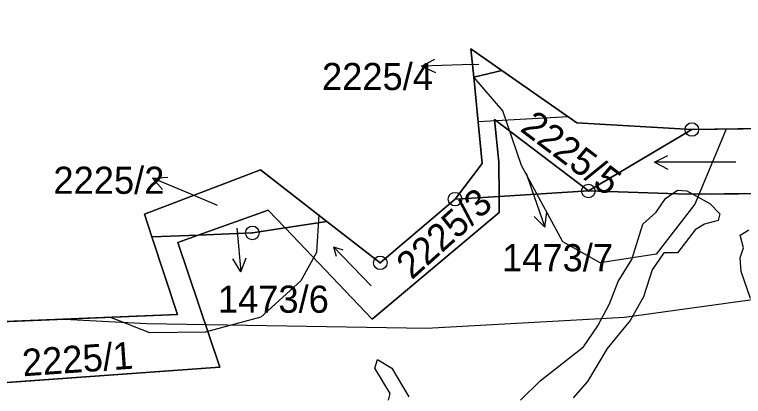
# Model space of a CAD drawing. Extents: x -706130 to -698555, y -971544 to -967260.
# Drawn here: x -705630.4 to -705576.6, y -969748.8 to -969720.7 of the extents above; entities that cross this region are included whole.
import ezdxf

# ---------------------------------------------------------------- set-up
doc = ezdxf.new("R2010")
doc.units = 0
for name, color, linetype in [('BPEJ hranice S', 7, 'Continuous'), ('Hluková izofona', 7, 'Continuous'), ('Hranice řešeného území', 7, 'Continuous'), ('KN_Hranice obce', 7, 'Continuous'), ('KN_Hranice_katastrální území', 7, 'Continuous'), ('KN_Hranice_parcel', 7, 'Continuous'), ('KN_Parcelni cisla', 7, 'Continuous'), ('KN_Parcelni cisla_sipky', 7, 'Continuous'), ('KN_Polygon parcely', 7, 'Continuous'), ('KN_POZEMKY_11_VODNI_PLOCHA', 7, 'Continuous'), ('KN_POZEMKY_7_TTP', 7, 'Continuous'), ('KN_VYUZITI_07_vodni plocha_tok prirozeny', 7, 'Continuous'), ('KN_Značky bodu BP', 7, 'Continuous'), ('KN_Značky kultur', 7, 'Continuous'), ('OP dráhy', 7, 'Continuous'), ('Plochy smíšené nezastavěného území všeobecné S', 7, 'Continuous'), ('Plochy vodní a vodnich toku_linie pozemni tok S', 7, 'Continuous'), ('Povodi vodniho toku S', 7, 'Continuous'), ('Regulační bloky v krajině S', 7, 'Continuous'), ('Záplavového území_aktivní zóna S', 7, 'Continuous')]:
    doc.layers.add(name, color=color, linetype=linetype)

msp = doc.modelspace()

# ---------------------------------------------------------------- linework, layer by layer
at = {"layer": 'BPEJ hranice S'}
msp.add_lwpolyline([(-705567.22, -969728.98), (-705580.44, -969729.16), (-705588.92, -969728.66), (-705594.45, -969724.8), (-705596.73, -969723.21), (-705596.52, -969725.29), (-705595.89, -969731.67), (-705597.9, -969734.29), (-705603.41, -969738.99), (-705607.35, -969735.93), (-705612.24, -969732.13), (-705620.8, -969735.41), (-705620.25, -969737.08), (-705618.36, -969742.79), (-705639.11, -969743.65), (-705644.87, -969757.8), (-705658.92, -969757.72), (-705669.06, -969753.75), (-705674.61, -969758.75), (-705673.22, -969765.96), (-705674.25, -969770.09), (-705671.35, -969773.3), (-705669.13, -969775.76), (-705642.976, -969786.469)], dxfattribs=at)
at = {"layer": 'Hluková izofona'}
msp.add_lwpolyline([(-705448.383, -969720.683), (-705461.942, -969722.823), (-705562.997, -969739.923), (-705585.395, -969743.019), (-705600.002, -969743.822), (-705620.621, -969743.486), (-705627.151, -969743.154)], dxfattribs=at)
at = {"layer": 'Hranice řešeného území'}
msp.add_lwpolyline([(-705669.13, -969775.76), (-705671.35, -969773.3), (-705674.25, -969770.09), (-705673.22, -969765.96), (-705674.61, -969758.75), (-705669.06, -969753.75), (-705658.92, -969757.72), (-705644.87, -969757.8), (-705639.11, -969743.65), (-705618.36, -969742.79), (-705620.25, -969737.08), (-705620.8, -969735.41), (-705612.24, -969732.13), (-705607.35, -969735.93), (-705603.41, -969738.99), (-705597.9, -969734.29), (-705595.89, -969731.67), (-705596.52, -969725.29), (-705596.73, -969723.21), (-705594.45, -969724.8), (-705588.92, -969728.66), (-705580.44, -969729.16), (-705567.22, -969728.98)], dxfattribs=at)
at = {"layer": 'KN_Hranice obce'}
msp.add_lwpolyline([(-705567.22, -969728.98), (-705580.44, -969729.16), (-705588.92, -969728.66), (-705594.45, -969724.8), (-705596.73, -969723.21), (-705596.52, -969725.29), (-705595.89, -969731.67), (-705597.9, -969734.29), (-705603.41, -969738.99), (-705607.35, -969735.93), (-705612.24, -969732.13), (-705620.8, -969735.41), (-705620.25, -969737.08), (-705618.36, -969742.79), (-705639.11, -969743.65), (-705644.87, -969757.8), (-705658.92, -969757.72), (-705669.06, -969753.75), (-705674.61, -969758.75), (-705673.22, -969765.96), (-705674.25, -969770.09), (-705671.35, -969773.3), (-705669.13, -969775.76)], dxfattribs=at)
at = {"layer": 'KN_Hranice_katastrální území'}
msp.add_lwpolyline([(-705567.22, -969728.98), (-705580.44, -969729.16), (-705588.92, -969728.66), (-705594.45, -969724.8), (-705596.73, -969723.21), (-705596.52, -969725.29), (-705595.89, -969731.67), (-705597.9, -969734.29), (-705603.41, -969738.99), (-705607.35, -969735.93), (-705612.24, -969732.13), (-705620.8, -969735.41), (-705620.25, -969737.08), (-705618.36, -969742.79), (-705639.11, -969743.65), (-705644.87, -969757.8), (-705658.92, -969757.72), (-705669.06, -969753.75), (-705674.61, -969758.75), (-705673.22, -969765.96), (-705674.25, -969770.09), (-705671.35, -969773.3), (-705669.13, -969775.76)], dxfattribs=at)
at = {"layer": 'KN_Hranice_parcel'}
for p, q in [((-705594.45, -969724.8), (-705596.52, -969725.29)), ((-705588.07, -969733.69), (-705580.44, -969729.16)), ((-705594.65, -969734.09), (-705588.07, -969733.69)), ((-705594.65, -969734.09), (-705597.9, -969734.29)), ((-705610.42, -969736.41), (-705607.35, -969735.93)), ((-705616.83, -969736.94), (-705620.25, -969737.08))]:
    msp.add_line(p, q, dxfattribs=at)
for points in [[(-705588.07, -969733.69), (-705580.77, -969733.93), (-705569.38, -969733.84), (-705564.66, -969732.03), (-705563.1, -969722.17), (-705564.74, -969720.77)], [(-705566.69, -969721.98), (-705565.31, -969723.11), (-705567.22, -969728.98), (-705580.44, -969729.16)], [(-705594.45, -969724.8), (-705596.73, -969723.21), (-705596.52, -969725.29)], [(-705580.44, -969729.16), (-705588.92, -969728.66), (-705594.45, -969724.8)], [(-705596.52, -969725.29), (-705595.89, -969731.67), (-705597.9, -969734.29)], [(-705588.07, -969733.69), (-705595, -969728.43), (-705594.68, -969731.56), (-705594.65, -969734.09)], [(-705607.35, -969735.93), (-705612.24, -969732.13), (-705620.8, -969735.41), (-705620.25, -969737.08)], [(-705610.42, -969736.41), (-705604, -969743.15), (-705594.64, -969735.27), (-705594.65, -969734.09)], [(-705597.9, -969734.29), (-705603.41, -969738.99), (-705607.35, -969735.93)], [(-705610.42, -969736.41), (-705611.67, -969735.1), (-705616.83, -969736.94)], [(-705616.83, -969736.94), (-705612.84, -969736.78), (-705610.42, -969736.41)], [(-705620.25, -969737.08), (-705618.36, -969742.79), (-705639.11, -969743.65), (-705644.87, -969757.8), (-705658.92, -969757.72), (-705669.06, -969753.75), (-705674.61, -969758.75), (-705673.22, -969765.96), (-705674.25, -969770.09), (-705671.35, -969773.3)], [(-705671.35, -969761.75), (-705667.64, -969758.09), (-705657.69, -969762.2), (-705641.77, -969761.91), (-705637.76, -969748.3), (-705615.25, -969746.68), (-705618.33, -969737.48), (-705616.83, -969736.94)]]:
    msp.add_lwpolyline(points, dxfattribs=at)
at = {"layer": 'KN_Parcelni cisla_sipky'}
for p, q in [((-705600.369, -969724.495), (-705599.386, -969723.959)), ((-705597.37, -969724.39), (-705600.369, -969724.495)), ((-705596.14, -969724.36), (-705597.37, -969724.39)), ((-705600.369, -969724.495), (-705599.351, -969724.96)), ((-705592.66, -969732.37), (-705592.25, -969733.52)), ((-705620.192, -969732.737), (-705619.075, -969732.668)), ((-705617.43, -969733.91), (-705620.192, -969732.737)), ((-705620.192, -969732.737), (-705619.466, -969733.59)), ((-705592.25, -969733.52), (-705591.273, -969736.357)), ((-705615.42, -969734.76), (-705617.43, -969733.91)), ((-705591.273, -969736.357), (-705592.072, -969735.574)), ((-705591.273, -969736.357), (-705591.126, -969735.248)), ((-705613.98, -969736.43), (-705613.96, -969736.66)), ((-705613.96, -969736.66), (-705613.698, -969739.65)), ((-705613.698, -969739.65), (-705614.285, -969738.696)), ((-705613.698, -969739.65), (-705613.287, -969738.608))]:
    msp.add_line(p, q, dxfattribs=at)
at = {"layer": 'KN_Polygon parcely'}
for points in [[(-705563.1, -969722.17), (-705564.74, -969720.77), (-705566.69, -969721.98), (-705565.31, -969723.11), (-705567.22, -969728.98), (-705580.44, -969729.16), (-705588.07, -969733.69), (-705580.77, -969733.93), (-705569.38, -969733.84), (-705564.66, -969732.03)], [(-705596.73, -969723.21), (-705596.52, -969725.29), (-705594.45, -969724.8)], [(-705588.92, -969728.66), (-705594.45, -969724.8), (-705596.52, -969725.29), (-705595.89, -969731.67), (-705597.9, -969734.29), (-705594.65, -969734.09), (-705594.68, -969731.56), (-705595, -969728.43), (-705588.07, -969733.69), (-705580.44, -969729.16)], [(-705594.68, -969731.56), (-705594.65, -969734.09), (-705588.07, -969733.69), (-705595, -969728.43)], [(-705612.24, -969732.13), (-705620.8, -969735.41), (-705620.25, -969737.08), (-705616.83, -969736.94), (-705611.67, -969735.1), (-705610.42, -969736.41), (-705607.35, -969735.93)], [(-705607.35, -969735.93), (-705610.42, -969736.41), (-705604, -969743.15), (-705594.64, -969735.27), (-705594.65, -969734.09), (-705597.9, -969734.29), (-705603.41, -969738.99)], [(-705610.42, -969736.41), (-705611.67, -969735.1), (-705616.83, -969736.94), (-705612.84, -969736.78)], [(-705671.35, -969761.75), (-705667.64, -969758.09), (-705657.69, -969762.2), (-705641.77, -969761.91), (-705637.76, -969748.3), (-705615.25, -969746.68), (-705618.33, -969737.48), (-705616.83, -969736.94), (-705620.25, -969737.08), (-705618.36, -969742.79), (-705639.11, -969743.65), (-705644.87, -969757.8), (-705658.92, -969757.72), (-705669.06, -969753.75), (-705674.61, -969758.75), (-705673.22, -969765.96), (-705674.25, -969770.09), (-705671.35, -969773.3), (-705670.04, -969766.19)]]:
    msp.add_lwpolyline(points, close=True, dxfattribs=at)
msp.add_lwpolyline([(-705569.38, -969733.84), (-705580.77, -969733.93), (-705588.07, -969733.69), (-705594.65, -969734.09), (-705594.64, -969735.27), (-705604, -969743.15), (-705610.42, -969736.41), (-705612.84, -969736.78), (-705616.83, -969736.94), (-705618.33, -969737.48), (-705615.25, -969746.68), (-705637.76, -969748.3), (-705641.77, -969761.91), (-705657.69, -969762.2), (-705667.64, -969758.09), (-705671.35, -969761.75), (-705636.75, -969772.79), (-705604.11, -969772.09), (-705560.59, -969764.78)], dxfattribs=at)
at = {"layer": 'KN_POZEMKY_11_VODNI_PLOCHA'}
for p, q in [((-705596.52, -969725.29), (-705596.73, -969723.21)), ((-705596.73, -969723.21), (-705594.45, -969724.8)), ((-705596.52, -969725.29), (-705594.45, -969724.8)), ((-705594.45, -969724.8), (-705596.52, -969725.29)), ((-705594.45, -969724.8), (-705588.92, -969728.66)), ((-705595.89, -969731.67), (-705596.52, -969725.29)), ((-705595, -969728.43), (-705588.07, -969733.69)), ((-705594.68, -969731.56), (-705595, -969728.43)), ((-705588.07, -969733.69), (-705595, -969728.43)), ((-705595, -969728.43), (-705594.68, -969731.56)), ((-705588.92, -969728.66), (-705580.44, -969729.16)), ((-705588.07, -969733.69), (-705580.44, -969729.16)), ((-705580.44, -969729.16), (-705588.07, -969733.69)), ((-705580.44, -969729.16), (-705567.22, -969728.98)), ((-705597.9, -969734.29), (-705595.89, -969731.67)), ((-705594.65, -969734.09), (-705594.68, -969731.56)), ((-705594.68, -969731.56), (-705594.65, -969734.09)), ((-705620.8, -969735.41), (-705612.24, -969732.13)), ((-705612.24, -969732.13), (-705607.35, -969735.93)), ((-705588.07, -969733.69), (-705594.65, -969734.09)), ((-705580.77, -969733.93), (-705588.07, -969733.69)), ((-705569.38, -969733.84), (-705580.77, -969733.93)), ((-705603.41, -969738.99), (-705597.9, -969734.29)), ((-705594.65, -969734.09), (-705597.9, -969734.29)), ((-705597.9, -969734.29), (-705594.65, -969734.09)), ((-705594.65, -969734.09), (-705594.64, -969735.27)), ((-705611.67, -969735.1), (-705616.83, -969736.94)), ((-705616.83, -969736.94), (-705611.67, -969735.1)), ((-705610.42, -969736.41), (-705611.67, -969735.1)), ((-705611.67, -969735.1), (-705610.42, -969736.41)), ((-705620.25, -969737.08), (-705620.8, -969735.41)), ((-705594.64, -969735.27), (-705604, -969743.15)), ((-705607.35, -969735.93), (-705610.42, -969736.41)), ((-705610.42, -969736.41), (-705607.35, -969735.93)), ((-705607.35, -969735.93), (-705603.41, -969738.99)), ((-705610.42, -969736.41), (-705612.84, -969736.78)), ((-705604, -969743.15), (-705610.42, -969736.41)), ((-705616.83, -969736.94), (-705620.25, -969737.08)), ((-705620.25, -969737.08), (-705616.83, -969736.94)), ((-705618.36, -969742.79), (-705620.25, -969737.08)), ((-705616.83, -969736.94), (-705618.33, -969737.48)), ((-705612.84, -969736.78), (-705616.83, -969736.94)), ((-705618.33, -969737.48), (-705615.25, -969746.68)), ((-705639.11, -969743.65), (-705618.36, -969742.79)), ((-705615.25, -969746.68), (-705637.76, -969748.3))]:
    msp.add_line(p, q, dxfattribs=at)
at = {"layer": 'KN_POZEMKY_7_TTP'}
for p, q in [((-705594.65, -969734.09), (-705588.07, -969733.69)), ((-705588.07, -969733.69), (-705580.77, -969733.93)), ((-705580.77, -969733.93), (-705569.38, -969733.84)), ((-705594.64, -969735.27), (-705594.65, -969734.09)), ((-705604, -969743.15), (-705594.64, -969735.27)), ((-705612.84, -969736.78), (-705610.42, -969736.41)), ((-705610.42, -969736.41), (-705604, -969743.15)), ((-705618.33, -969737.48), (-705616.83, -969736.94)), ((-705616.83, -969736.94), (-705612.84, -969736.78)), ((-705615.25, -969746.68), (-705618.33, -969737.48)), ((-705637.76, -969748.3), (-705615.25, -969746.68))]:
    msp.add_line(p, q, dxfattribs=at)
at = {"layer": 'KN_VYUZITI_07_vodni plocha_tok prirozeny'}
for p, q in [((-705596.52, -969725.29), (-705596.73, -969723.21)), ((-705596.73, -969723.21), (-705594.45, -969724.8)), ((-705596.52, -969725.29), (-705594.45, -969724.8)), ((-705594.45, -969724.8), (-705596.52, -969725.29)), ((-705594.45, -969724.8), (-705588.92, -969728.66)), ((-705595.89, -969731.67), (-705596.52, -969725.29)), ((-705595, -969728.43), (-705588.07, -969733.69)), ((-705594.68, -969731.56), (-705595, -969728.43)), ((-705588.07, -969733.69), (-705595, -969728.43)), ((-705595, -969728.43), (-705594.68, -969731.56)), ((-705588.92, -969728.66), (-705580.44, -969729.16)), ((-705588.07, -969733.69), (-705580.44, -969729.16)), ((-705580.44, -969729.16), (-705588.07, -969733.69)), ((-705580.44, -969729.16), (-705567.22, -969728.98)), ((-705597.9, -969734.29), (-705595.89, -969731.67)), ((-705594.65, -969734.09), (-705594.68, -969731.56)), ((-705594.68, -969731.56), (-705594.65, -969734.09)), ((-705620.8, -969735.41), (-705612.24, -969732.13)), ((-705612.24, -969732.13), (-705607.35, -969735.93)), ((-705588.07, -969733.69), (-705594.65, -969734.09)), ((-705580.77, -969733.93), (-705588.07, -969733.69)), ((-705569.38, -969733.84), (-705580.77, -969733.93)), ((-705603.41, -969738.99), (-705597.9, -969734.29)), ((-705594.65, -969734.09), (-705597.9, -969734.29)), ((-705597.9, -969734.29), (-705594.65, -969734.09)), ((-705594.65, -969734.09), (-705594.64, -969735.27)), ((-705611.67, -969735.1), (-705616.83, -969736.94)), ((-705616.83, -969736.94), (-705611.67, -969735.1)), ((-705610.42, -969736.41), (-705611.67, -969735.1)), ((-705611.67, -969735.1), (-705610.42, -969736.41)), ((-705620.25, -969737.08), (-705620.8, -969735.41)), ((-705594.64, -969735.27), (-705604, -969743.15)), ((-705607.35, -969735.93), (-705610.42, -969736.41)), ((-705610.42, -969736.41), (-705607.35, -969735.93)), ((-705607.35, -969735.93), (-705603.41, -969738.99)), ((-705610.42, -969736.41), (-705612.84, -969736.78)), ((-705604, -969743.15), (-705610.42, -969736.41)), ((-705616.83, -969736.94), (-705620.25, -969737.08)), ((-705620.25, -969737.08), (-705616.83, -969736.94)), ((-705618.36, -969742.79), (-705620.25, -969737.08)), ((-705616.83, -969736.94), (-705618.33, -969737.48)), ((-705612.84, -969736.78), (-705616.83, -969736.94)), ((-705618.33, -969737.48), (-705615.25, -969746.68)), ((-705639.11, -969743.65), (-705618.36, -969742.79)), ((-705615.25, -969746.68), (-705637.76, -969748.3))]:
    msp.add_line(p, q, dxfattribs=at)
at = {"layer": 'KN_Značky bodu BP'}
for centre, radius in [((-705580.44, -969729.16), 0.5), ((-705580.44, -969729.16), 0.0303), ((-705588.07, -969733.69), 0.5), ((-705597.9, -969734.29), 0.5), ((-705588.07, -969733.69), 0.0303), ((-705597.9, -969734.29), 0.0303), ((-705612.84, -969736.78), 0.5), ((-705612.84, -969736.78), 0.0303), ((-705603.41, -969738.99), 0.5), ((-705603.41, -969738.99), 0.0303)]:
    msp.add_circle(centre, radius, dxfattribs=at)
at = {"layer": 'KN_Značky kultur'}
for p, q in [((-705583.187, -969731.571), (-705582.21, -969731.07)), ((-705577.187, -969731.571), (-705583.187, -969731.571)), ((-705583.187, -969731.571), (-705582.21, -969732.073)), ((-705604.078, -969740.694), (-705606.87, -969737.802)), ((-705606.87, -969737.802), (-705606.657, -969738.506)), ((-705606.87, -969737.802), (-705606.174, -969738.039))]:
    msp.add_line(p, q, dxfattribs=at)
at = {"layer": 'OP dráhy'}
msp.add_lwpolyline([(-705589.545, -969728.224), (-705596.194, -969728.59)], dxfattribs=at)
at = {"layer": 'Plochy smíšené nezastavěného území všeobecné S'}
for p, q in [((-705594.45, -969724.8), (-705596.73, -969723.21)), ((-705596.73, -969723.21), (-705596.52, -969725.29)), ((-705588.92, -969728.66), (-705594.45, -969724.8)), ((-705596.52, -969725.29), (-705595.89, -969731.67)), ((-705580.44, -969729.16), (-705588.92, -969728.66)), ((-705567.22, -969728.98), (-705580.44, -969729.16)), ((-705595.89, -969731.67), (-705597.9, -969734.29)), ((-705612.24, -969732.13), (-705620.8, -969735.41)), ((-705607.35, -969735.93), (-705612.24, -969732.13)), ((-705597.9, -969734.29), (-705603.41, -969738.99)), ((-705620.8, -969735.41), (-705620.25, -969737.08)), ((-705603.41, -969738.99), (-705607.35, -969735.93)), ((-705620.25, -969737.08), (-705618.36, -969742.79)), ((-705618.36, -969742.79), (-705639.11, -969743.65))]:
    msp.add_line(p, q, dxfattribs=at)
at = {"layer": 'Plochy vodní a vodnich toku_linie pozemni tok S'}
for points in [[(-705577.92, -969729.126), (-705580.216, -969734.673), (-705583.064, -969738.351), (-705587.2, -969738.995), (-705589.956, -969737.431), (-705592.989, -969731.822), (-705594.367, -969727.776), (-705596.52, -969725.29)], [(-705607.941, -969735.425), (-705608.121, -969738.218), (-705609.276, -969740.32), (-705612.217, -969743), (-705616.313, -969744.103), (-705620.409, -969744.156), (-705623.347, -969742.997)]]:
    msp.add_lwpolyline(points, dxfattribs=at)
at = {"layer": 'Povodi vodniho toku S'}
msp.add_lwpolyline([(-705567.22, -969728.98), (-705580.44, -969729.16), (-705588.92, -969728.66), (-705594.45, -969724.8), (-705596.73, -969723.21), (-705596.52, -969725.29), (-705595.89, -969731.67), (-705597.9, -969734.29), (-705603.41, -969738.99), (-705607.35, -969735.93), (-705612.24, -969732.13), (-705620.8, -969735.41), (-705620.25, -969737.08), (-705618.36, -969742.79), (-705639.11, -969743.65), (-705644.87, -969757.8), (-705658.92, -969757.72), (-705669.06, -969753.75), (-705674.61, -969758.75), (-705673.22, -969765.96), (-705674.25, -969770.09), (-705671.35, -969773.3), (-705669.13, -969775.76)], dxfattribs=at)
at = {"layer": 'Regulační bloky v krajině S'}
for p, q in [((-705594.45, -969724.8), (-705596.73, -969723.21)), ((-705596.73, -969723.21), (-705596.52, -969725.29)), ((-705588.92, -969728.66), (-705594.45, -969724.8)), ((-705596.52, -969725.29), (-705595.89, -969731.67)), ((-705580.44, -969729.16), (-705588.92, -969728.66)), ((-705567.22, -969728.98), (-705580.44, -969729.16)), ((-705595.89, -969731.67), (-705597.9, -969734.29)), ((-705612.24, -969732.13), (-705620.8, -969735.41)), ((-705607.35, -969735.93), (-705612.24, -969732.13)), ((-705597.9, -969734.29), (-705603.41, -969738.99)), ((-705620.8, -969735.41), (-705620.25, -969737.08)), ((-705603.41, -969738.99), (-705607.35, -969735.93)), ((-705620.25, -969737.08), (-705618.36, -969742.79)), ((-705618.36, -969742.79), (-705639.11, -969743.65))]:
    msp.add_line(p, q, dxfattribs=at)
at = {"layer": 'Záplavového území_aktivní zóna S'}
for points in [[(-705593.062, -969749.125), (-705591.625, -969747.688), (-705588.438, -969745.188), (-705587.375, -969743.625), (-705586.5, -969742), (-705585.875, -969740.375), (-705584.875, -969738.75), (-705584.062, -969736.125), (-705583.062, -969735.25), (-705582.375, -969734.25), (-705581.5, -969733.625), (-705580.812, -969733.688), (-705579.125, -969734.625), (-705578.375, -969735.375), (-705578.5, -969735.875), (-705579.5, -969736.125), (-705580.188, -969736.562), (-705581.5, -969738.25), (-705582.5, -969738.25), (-705583.375, -969739.5), (-705584, -969741.5), (-705585, -969743.25), (-705586.688, -969745.312), (-705588.125, -969747.75), (-705589.188, -969748.938)], [(-705576.125, -969741.625), (-705576.812, -969739.625), (-705576.875, -969738.625), (-705576.625, -969737.875), (-705576.875, -969736.938), (-705576.25, -969736.562)], [(-705602.812, -969749.125), (-705602.688, -969748.625), (-705603.812, -969746.75), (-705603.625, -969746.125), (-705602.562, -969746.75), (-705601.312, -969748.875)]]:
    msp.add_lwpolyline(points, dxfattribs=at)

# ---------------------------------------------------------------- texts
at = {"layer": 'KN_Parcelni cisla'}
for s, p in [('2225/4', (-705607.708, -969726.25)), ('2225/2', (-705627.508, -969733.9)), ('1473/7', (-705594.432, -969739.61)), ('1473/6', (-705615.382, -969742.669))]:
    msp.add_text(s, height=2, dxfattribs=at).set_placement(p)
for s, rotation, p in [('2225/5', 323, (-705593.182, -969729.214)), ('2225/3', 42, (-705601.088, -969740.283)), ('2225/1', 4, (-705629.74, -969747.357))]:
    msp.add_text(s, height=2, rotation=rotation, dxfattribs=at).set_placement(p)

doc.saveas('drawing.dxf')
